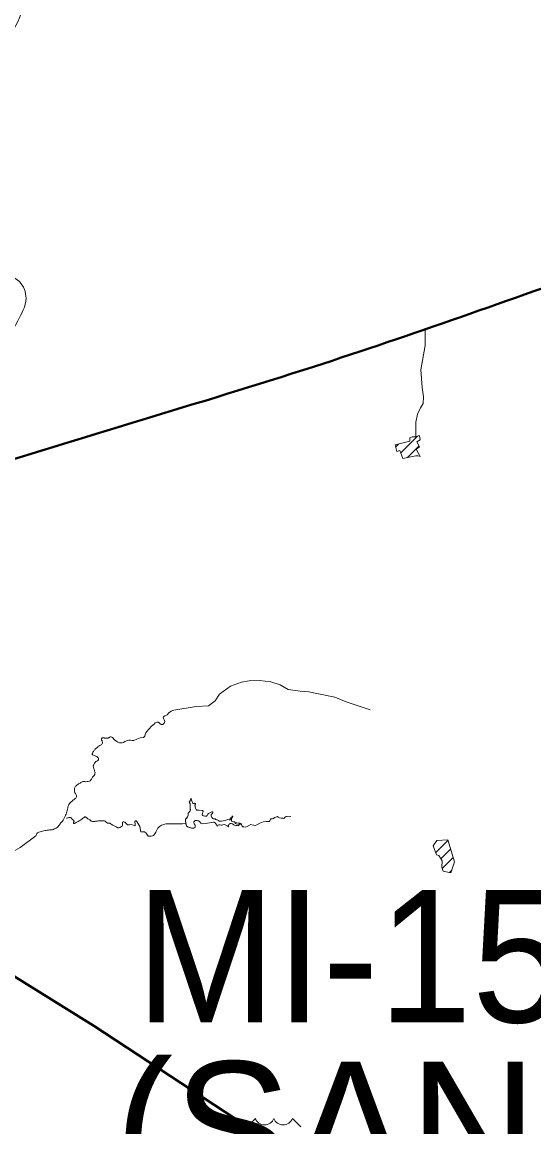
# Model space of a CAD drawing. Extents: x 553962 to 842807, y 8883888 to 9032388.
# Drawn here: x 598348 to 600282, y 8914812 to 8918990 of the extents above; entities that cross this region are included whole.
import ezdxf

# ---------------------------------------------------------------- set-up
doc = ezdxf.new("R2010")
doc.units = 0
doc.header["$LTSCALE"] = 20
doc.layers.add('6', color=7, linetype='Continuous', lineweight=13)

msp = doc.modelspace()

# ---------------------------------------------------------------- linework, layer by layer
at = {"layer": '6'}
for p, q in [((599779.14, 8917360.81), (599843, 8917424.66)), ((599760.05, 8917384.14), (599770.41, 8917394.5)), ((599804.57, 8917343.81), (599848.09, 8917387.33)), ((599850.69, 8917347.51), (599851.69, 8917348.5)), ((599911.61, 8915849.71), (599957.35, 8915895.45)), ((599930.4, 8915826.08), (599967.29, 8915862.97)), ((599936.04, 8915789.29), (599977.24, 8915830.49)), ((599963.02, 8915773.84), (599971.99, 8915782.81)), ((599197.38, 8914811.98), (599229.36, 8914843.96)), ((599369.23, 8914843.96), (599401.22, 8914811.98))]:
    msp.add_line(p, q, dxfattribs=at)
for points in [[(599870.96, 8917832.58), (599871.8, 8917767.72), (599854.53, 8917674.61), (599859.45, 8917608.74), (599864.63, 8917573.04), (599864.42, 8917548.35), (599853.3, 8917531.99), (599842.12, 8917507.4), (599836.37, 8917477.28), (599835.89, 8917422.28)], [(599663.97, 8916389.47), (599573.28, 8916420.19), (599530.16, 8916437.19), (599461.5, 8916451.09), (599431.6, 8916456.89), (599399.45, 8916459.38), (599354.03, 8916466.43), (599323.12, 8916483.33), (599287.73, 8916495.83), (599244.51, 8916500.63), (599205.67, 8916498.75), (599176.79, 8916494.56), (599135.61, 8916479.4), (599094.31, 8916448.71), (599077.45, 8916423.35), (599051.77, 8916404.73), (599005.16, 8916401.8), (598921.84, 8916388.11), (598911.49, 8916383.72), (598902.27, 8916377.52), (598896.56, 8916370.42)], [(598896.56, 8916370.42), (598896.5, 8916370.31), (598893.45, 8916368.69), (598887.35, 8916366.77), (598882.25, 8916362.81), (598880.75, 8916359.93), (598881.89, 8916356.86), (598884.84, 8916351.1), (598886.91, 8916344.96), (598886.32, 8916341.77), (598884.77, 8916338.88), (598880.12, 8916334.29), (598876.98, 8916333.64), (598873.77, 8916334.34), (598868.32, 8916337.84), (598863.55, 8916342.23), (598860.39, 8916342.88), (598857.13, 8916342.32), (598851.21, 8916339.62), (598846.76, 8916334.9), (598841.78, 8916330.87), (598836.47, 8916327.06), (598819.42, 8916307.3), (598815.38, 8916302.11), (598812.95, 8916296.21), (598811.14, 8916289.85), (598809.43, 8916287.07), (598806.8, 8916285.3), (598793.75, 8916283.77), (598781.73, 8916278.76), (598769.71, 8916273.59), (598763.33, 8916272.98), (598756.93, 8916274.31)], [(598756.68, 8916274.36), (598751.2, 8916275.1), (598745.99, 8916273.68), (598736.01, 8916269.22), (598731.55, 8916266.05), (598726.35, 8916264.26), (598720.84, 8916264.08), (598715.44, 8916265.04), (598710.14, 8916266.57), (598705.4, 8916269.21), (598697.07, 8916276.43), (598689.47, 8916284.26), (598684.79, 8916287.25), (598682.14, 8916287.33), (598679.52, 8916286.35)], [(599008.9, 8915970.51), (599005.18, 8915971.11), (599001.84, 8915970.76), (598998.95, 8915968.66), (598996.58, 8915966.29), (598996.58, 8915962.61), (598998.16, 8915958.41), (599000.26, 8915955.51), (599001.32, 8915951.83), (599001.58, 8915948.15), (599001.05, 8915944.21), (599000.26, 8915942.63), (598996.05, 8915942.11), (598992.89, 8915942.11), (598988.15, 8915942.37), (598980.25, 8915944.21), (598973.41, 8915946.58), (598969.37, 8915950.72), (598967.13, 8915956.63), (598965.25, 8915970.76), (598965.51, 8915975.23), (598968.93, 8915978.39), (598971.57, 8915982.28), (598974.47, 8915987.01), (598975.26, 8915992.27), (598975.26, 8915995.16), (598975.52, 8915998.05), (598976.84, 8916000.42), (598980.53, 8916004.1), (598983.42, 8916008.31), (598983.42, 8916013.83), (598983.16, 8916023.56), (598982.9, 8916029.08), (598982.9, 8916032.5), (598981.58, 8916036.18), (598978.95, 8916039.86), (598981.84, 8916043.28), (598983.69, 8916049.06), (598985.26, 8916051.43), (598985.53, 8916054.06), (598987.11, 8916053.53), (598987.37, 8916050.11), (598987.7, 8916046.59), (598989.21, 8916043.54), (598993.16, 8916036.97), (598994.22, 8916034.6), (598996.59, 8916034.86), (598998.96, 8916036.44), (599001.06, 8916036.7), (599002.9, 8916034.08), (599001.33, 8916030.13), (599001.59, 8916025.92), (599001.59, 8916021.98), (599003.17, 8916017.25), (599005.27, 8916012.78), (599008.7, 8916010.41), (599011.85, 8916009.78)], [(599084.79, 8915949.45), (599084.91, 8915951.04), (599083.87, 8915953.74), (599079.55, 8915958.02), (599076.21, 8915963), (599073.58, 8915964.09), (599070.37, 8915964.17), (599064.25, 8915963.02), (599040.66, 8915959.14), (599028.58, 8915958.63), (599023.22, 8915961.09), (599019.13, 8915965.47), (599014.86, 8915969.46), (599008.78, 8915970.53), (599002.68, 8915971.04), (598997.74, 8915967.69), (598996.31, 8915965.27), (598996.68, 8915962.16), (598999.33, 8915956.86), (599001.39, 8915951.29), (599001.33, 8915945.34), (599000.19, 8915942.57), (598997.31, 8915942.01), (598991.21, 8915942.12), (598979.42, 8915944.43), (598973.74, 8915946.39), (598969.75, 8915950.1), (598967.43, 8915955.45), (598966.2, 8915961.83), (598965.47, 8915968.6), (598965.35, 8915974.9), (598969.56, 8915979.09), (598972.84, 8915984.15), (598975.1, 8915989.61), (598975.26, 8915995.64), (598975.72, 8915998.59), (598977.4, 8916001.08), (598981.69, 8916005.35), (598983.28, 8916007.89), (598983.68, 8916010.79), (598983.26, 8916016.89), (598982.89, 8916028.84), (598982.39, 8916034.75), (598978.94, 8916039.8), (598982.47, 8916044.63), (598983.07, 8916047.62), (598984.57, 8916050.08), (598985.23, 8916053.23), (598985.83, 8916054.1), (598987.26, 8916053.38), (598987.53, 8916047.21), (598993.25, 8916036.66), (598993.74, 8916035.13), (598994.82, 8916034.43), (598997.71, 8916035.6), (599000.41, 8916036.8), (599002.72, 8916034.96), (599002.27, 8916032.06), (599001.2, 8916029.29), (599001.55, 8916023.24), (599003.07, 8916017.5), (599005.8, 8916012.2), (599008.35, 8916010.55), (599011.26, 8916009.84), (599017.29, 8916009.34), (599029.17, 8916008.25), (599031.96, 8916006.68), (599032.11, 8916004.02), (599029.52, 8915998.42), (599028.72, 8915992.49), (599030.58, 8915990.14), (599033.17, 8915988.52), (599038.89, 8915986.94), (599045.04, 8915987.78), (599047.6, 8915989.48), (599048.97, 8915992.15), (599049.86, 8915995.06), (599052.05, 8915996.89), (599057.08, 8916000.23), (599062.76, 8916002.16), (599065.36, 8916003.53), (599068.17, 8916003.59), (599068.21, 8916000.36), (599067.43, 8915997.59), (599062.53, 8915994.05), (599062.29, 8915988.05), (599064.98, 8915982.74), (599069.15, 8915978.57), (599071.66, 8915976.94), (599074.86, 8915976.88), (599077.94, 8915976.9), (599079.75, 8915974.75), (599082.2, 8915973.63), (599085.44, 8915973.6), (599090.46, 8915970.25), (599093, 8915968.78)], [(598679.32, 8915960.32), (598680.89, 8915959.58), (598684.7, 8915957.54), (598691.22, 8915953.31), (598703.53, 8915946.72), (598710.02, 8915943.49), (598713.39, 8915943.12), (598716.82, 8915944.26), (598723.04, 8915947.62), (598725.77, 8915949.89), (598727.35, 8915953), (598727.4, 8915960.1), (598726.62, 8915963.42), (598727.6, 8915964.78), (598729.36, 8915965.54), (598732.76, 8915965.47), (598736.12, 8915964.07), (598741.14, 8915959.1), (598743.6, 8915956.55), (598746.68, 8915954.84), (598753.72, 8915954.95), (598760.77, 8915955.18), (598767.49, 8915952.92), (598773.98, 8915950.08), (598775.14, 8915951.28), (598775.03, 8915953.05), (598775.43, 8915956.57), (598774.75, 8915959.98), (598773.31, 8915963.2), (598773.29, 8915966.74), (598776, 8915968.96), (598779.45, 8915968.92), (598782.02, 8915966.53), (598785.63, 8915960.42), (598792.25, 8915947.97), (598794.99, 8915934.13), (598795.19, 8915930.55), (598796.66, 8915927.71), (598800.25, 8915927.56), (598804.26, 8915928.33), (598807.76, 8915928.56), (598810.96, 8915927.62), (598816.59, 8915923.09), (598824.75, 8915912.02), (598825.93, 8915911.69)], [(599093, 8915968.78), (599095.98, 8915968.4), (599102.04, 8915968.83), (599113.79, 8915971.12), (599125.22, 8915974.72), (599130.81, 8915973.05), (599134.26, 8915973.4), (599135.19, 8915974.03), (599134.63, 8915975.3), (599134.34, 8915978.35), (599136.31, 8915980.63), (599138.66, 8915982.31), (599141.35, 8915983.57), (599141.79, 8915985.02), (599141.15, 8915986.41), (599141.11, 8915987.55), (599142.83, 8915987.72), (599144.31, 8915986.82), (599144.56, 8915985.5), (599142.56, 8915983.05), (599139.86, 8915977.83), (599139.22, 8915971.77), (599139.24, 8915968.81), (599141.35, 8915966.97), (599147.4, 8915966.35), (599150.49, 8915965.14), (599152.66, 8915962.97), (599152.82, 8915960.02), (599154.1, 8915959.08), (599155.76, 8915959.1), (599157.25, 8915961.55), (599159.7, 8915962.15), (599166.58, 8915960.17), (599172.6, 8915960.28), (599175.39, 8915959.57), (599177.05, 8915956.74), (599176.98, 8915955.32), (599175.58, 8915955.05), (599173.15, 8915956.84), (599167.23, 8915957.4), (599167.03, 8915955.93), (599168.31, 8915955.09), (599168.67, 8915953.82), (599167.46, 8915952.9), (599165.58, 8915950.76), (599162.65, 8915951.55), (599160.74, 8915953.82), (599159.27, 8915953.61), (599158.35, 8915952.44), (599155.79, 8915950.89), (599153.34, 8915952.46), (599147.83, 8915954.74), (599143.36, 8915958.67), (599137.44, 8915959.24), (599134.33, 8915959.07), (599131.96, 8915957.44), (599129.45, 8915955.77), (599127.65, 8915953.37), (599127.46, 8915947.2), (599127.07, 8915946.68), (599126.13, 8915947.53), (599123.5, 8915950.71), (599118.3, 8915953.7), (599112.55, 8915955.25), (599106.56, 8915954.89), (599103.82, 8915953.69), (599100.85, 8915953.47), (599094.92, 8915954.25), (599091.92, 8915954.24), (599089.1, 8915953.27), (599087.71, 8915950.58), (599084.94, 8915949.51)], [(599176.83, 8915955.18), (599177.73, 8915952.06), (599179.79, 8915949.48), (599182.29, 8915947.3), (599185.34, 8915946.22), (599191.89, 8915945.7), (599197.86, 8915948.46), (599209.89, 8915953.78), (599212.86, 8915955.12), (599216.08, 8915954.55), (599222.48, 8915953.2), (599228.86, 8915952.07), (599235.13, 8915954.34), (599246.57, 8915960.67), (599258.57, 8915965.95), (599271.54, 8915967.21), (599278.04, 8915967.46), (599281.51, 8915967.6), (599284.08, 8915969.11), (599286.27, 8915975.3), (599288.28, 8915977.71), (599291.6, 8915977.46), (599294.83, 8915977.28), (599297.68, 8915978.98), (599303.03, 8915982.61), (599309.21, 8915984.78), (599312.55, 8915985.51), (599315.21, 8915983.93), (599317.7, 8915981.74), (599320.7, 8915980.48), (599327.18, 8915979.56), (599333.67, 8915979.2), (599336.88, 8915978.5), (599338.4, 8915979.02), (599339.31, 8915980.41), (599343.87, 8915984.98), (599346.93, 8915986.17), (599350.24, 8915986.31), (599356.67, 8915984.84), (599363.16, 8915985.57)], [(598399.06, 8915912.43), (598340.54, 8915868.69), (598304.86, 8915847.93), (598196.31, 8915803.56)]]:
    msp.add_lwpolyline(points, dxfattribs=at)
for points in [[(599850.46, 8917427.16), (599834.35, 8917421.76), (599821.6, 8917421.32), (599813.81, 8917417.51), (599813.15, 8917405.33), (599758.18, 8917391.41), (599764.61, 8917366.43), (599775.72, 8917369.65), (599787.1, 8917340.2), (599835.95, 8917350.3), (599843.15, 8917350.24), (599852.54, 8917346.84), (599837.83, 8917375.76), (599849.54, 8917384.53), (599839.73, 8917403.44), (599853.08, 8917409.97)], [(599968.61, 8915772.49), (599982.23, 8915814.18), (599956.77, 8915897.33), (599915.61, 8915895.65), (599902.17, 8915874.69), (599914.8, 8915841.27), (599922.59, 8915837.81), (599935.35, 8915818.66), (599934.45, 8915793.86), (599939.43, 8915779.54)]]:
    msp.add_lwpolyline(points, close=True, dxfattribs=at)
at = {"layer": '6', "lineweight": 40}
msp.add_lwpolyline([(596588.15, 8916457.24), (598619.48, 8915193.94), (599198.66, 8914813.4)], dxfattribs=at)
at = {"layer": '6'}
for centre in [(599264.33, 8914857.35), (599334.26, 8914857.35)]:
    msp.add_arc(centre, 37.44, 200.95927, 339.04073, dxfattribs=at)
for points in [[(598300.46, 8917392.3), (598315.26, 8917441.06), (598255.34, 8917504.14), (598239.57, 8917592.45), (598271.11, 8917724.92), (598331.03, 8917860.54), (598362.57, 8917945.7), (598337.34, 8918008.78), (598271.11, 8918059.25), (598264.8, 8918122.33), (598283.72, 8918169.64), (598293.18, 8918216.95), (598258.49, 8918251.64), (598220.64, 8918330.49), (598230.1, 8918494.5), (598230.1, 8918585.97), (598223.8, 8918652.2), (598198.56, 8918705.82), (598223.8, 8918775.21), (598277.41, 8918895.59), (598337.34, 8919006.04), (598365.73, 8919135.42), (598368.88, 8919223.78), (598359.42, 8919260.38), (598397.27, 8919298.25), (598463.5, 8919373.99), (598532.89, 8919493.9), (598564.43, 8919569.64), (598630.67, 8919607.51), (598677.98, 8919639.07), (598668.52, 8919676.93), (598715.83, 8919736.89), (598775.75, 8919809.47), (598854.6, 8919853.65), (598920.84, 8919907.3)], [(598825.93, 8915911.69), (598844.55, 8915914.63), (598861.2, 8915942.07), (598891.58, 8915957.75), (598918.04, 8915957.75), (598966.05, 8915959.71)]]:
    msp.add_spline(points, degree=3, dxfattribs=at)
at = {"layer": '6', "lineweight": 40}
msp.add_spline([(596244.29, 8916699.06), (596768.64, 8916837.67), (598135.32, 8917279.88), (599449.66, 8917687.17), (600558.17, 8918071.08)], degree=3, dxfattribs=at)
at = {"layer": '6'}
for points in [[(598679.52, 8916286.35), (598678.8, 8916285.68), (598676.51, 8916284.66), (598673.83, 8916283), (598669.88, 8916281.6), (598665.8, 8916281.59), (598660.96, 8916282.21), (598658.29, 8916283.09), (598653.96, 8916284.09), (598650.01, 8916283.69), (598648.74, 8916281.79), (598647.97, 8916277.74), (598647.96, 8916275.13), (598649.74, 8916271.84), (598651.9, 8916267.29), (598651.89, 8916262.99), (598648.32, 8916258.8), (598643.99, 8916256.13), (598639.53, 8916253.85), (598636.05, 8916251.36), (598631.71, 8916247.31), (598626.62, 8916242.62), (598622.29, 8916238.69), (598618.86, 8916234.52), (598615.14, 8916228.88), (598613.49, 8916224.33), (598612.72, 8916220.79), (598614.38, 8916218.52), (598620.98, 8916217.14), (598626.83, 8916214.24), (598632.96, 8916210.77), (598635.12, 8916207.74), (598637.16, 8916203.7), (598636.74, 8916199.97), (598632.39, 8916196.2), (598628.84, 8916194.54), (598625.13, 8916193.76), (598621.64, 8916187.92), (598619.04, 8916182.74), (598617.62, 8916179.99), (598616.75, 8916177.72), (598616.76, 8916174.58), (598617.82, 8916170.64), (598619.8, 8916163.91), (598621.78, 8916158.02), (598623.77, 8916151), (598622.92, 8916145.11), (598616.73, 8916137.39), (598611.94, 8916132.62), (598609.7, 8916127.29), (598605.77, 8916120.55), (598598.17, 8916118.02), (598588.63, 8916117.16), (598581.9, 8916118.54), (598576.4, 8916118.52), (598572.49, 8916116.26), (598566.94, 8916112.03), (598560.81, 8916108.91), (598556.54, 8916105.56), (598551.7, 8916102.21), (598547.71, 8916098.29), (598545.44, 8916092.12), (598545.52, 8916088.57), (598545.53, 8916082.67), (598546.11, 8916078.18), (598548.97, 8916072.84), (598552.4, 8916067.22), (598554.12, 8916062.73), (598552.42, 8916057.69), (598549.28, 8916053.77), (598543, 8916049.75), (598536.73, 8916044.71), (598530.46, 8916038.56), (598524.18, 8916031), (598521.62, 8916025.11), (598519.91, 8916018.94), (598518.49, 8916009.12), (598515.93, 8915999.03), (598511.99, 8915990.57), (598510.66, 8915987.12), (598506.96, 8915979.48)], [(598506.96, 8915979.48), (598506.33, 8915978.28), (598504.1, 8915974.24), (598500.64, 8915968.81), (598495.5, 8915963.2), (598490.64, 8915957.88), (598487.78, 8915952.28), (598481.21, 8915943.31), (598472.05, 8915940.8), (598465.76, 8915936.88), (598460.04, 8915935.21), (598451.46, 8915935.23), (598442.87, 8915934.12), (598435.15, 8915933.02), (598424.85, 8915930.23), (598415.12, 8915928.85), (598407.39, 8915925.69), (598403.37, 8915922.22), (598401.07, 8915917.32), (598399.06, 8915912.43)], [(598515.87, 8915979.5), (598516.09, 8915979.57), (598518.08, 8915980.22), (598522.19, 8915981.28), (598526.31, 8915982.79), (598531.58, 8915982.78), (598534.55, 8915979.23), (598536.35, 8915976.7), (598537.55, 8915975.46)], [(598537.55, 8915975.46), (598538.76, 8915974.21), (598541.76, 8915971.76), (598544.6, 8915968.85), (598543.19, 8915964.31), (598540.95, 8915960.99), (598541.6, 8915958.59), (598545.07, 8915959.21), (598551.76, 8915962.73), (598562.17, 8915968.02), (598577.85, 8915978.93), (598582.26, 8915982.72), (598585.42, 8915984.87), (598588.71, 8915984.23), (598592.27, 8915981.06), (598595.84, 8915977.25), (598600.67, 8915974.96), (598605.76, 8915971.64), (598609.71, 8915968.45), (598613.39, 8915967.16), (598617.7, 8915966.75), (598623.03, 8915967.35), (598628.1, 8915968.34), (598636.36, 8915968.8), (598645.37, 8915970.02), (598654.39, 8915969.84), (598659.85, 8915969.18), (598663.54, 8915966.87), (598667.36, 8915963.04), (598671.04, 8915960.98), (598674.98, 8915960.58), (598677.9, 8915960.56), (598679.32, 8915960.32)]]:
    msp.add_open_spline(points, degree=3, dxfattribs=at)

# ---------------------------------------------------------------- texts
at = {"layer": '6', "width": 0.95}
msp.add_text('MI-1522', height=500, dxfattribs=at).set_placement((598778.15, 8915207.55))
at = {"layer": '6'}
msp.add_text('(SANTANA DO IPANEMA)', height=500, dxfattribs=at).set_placement((598696.69, 8914559.11))

doc.saveas('drawing.dxf')
